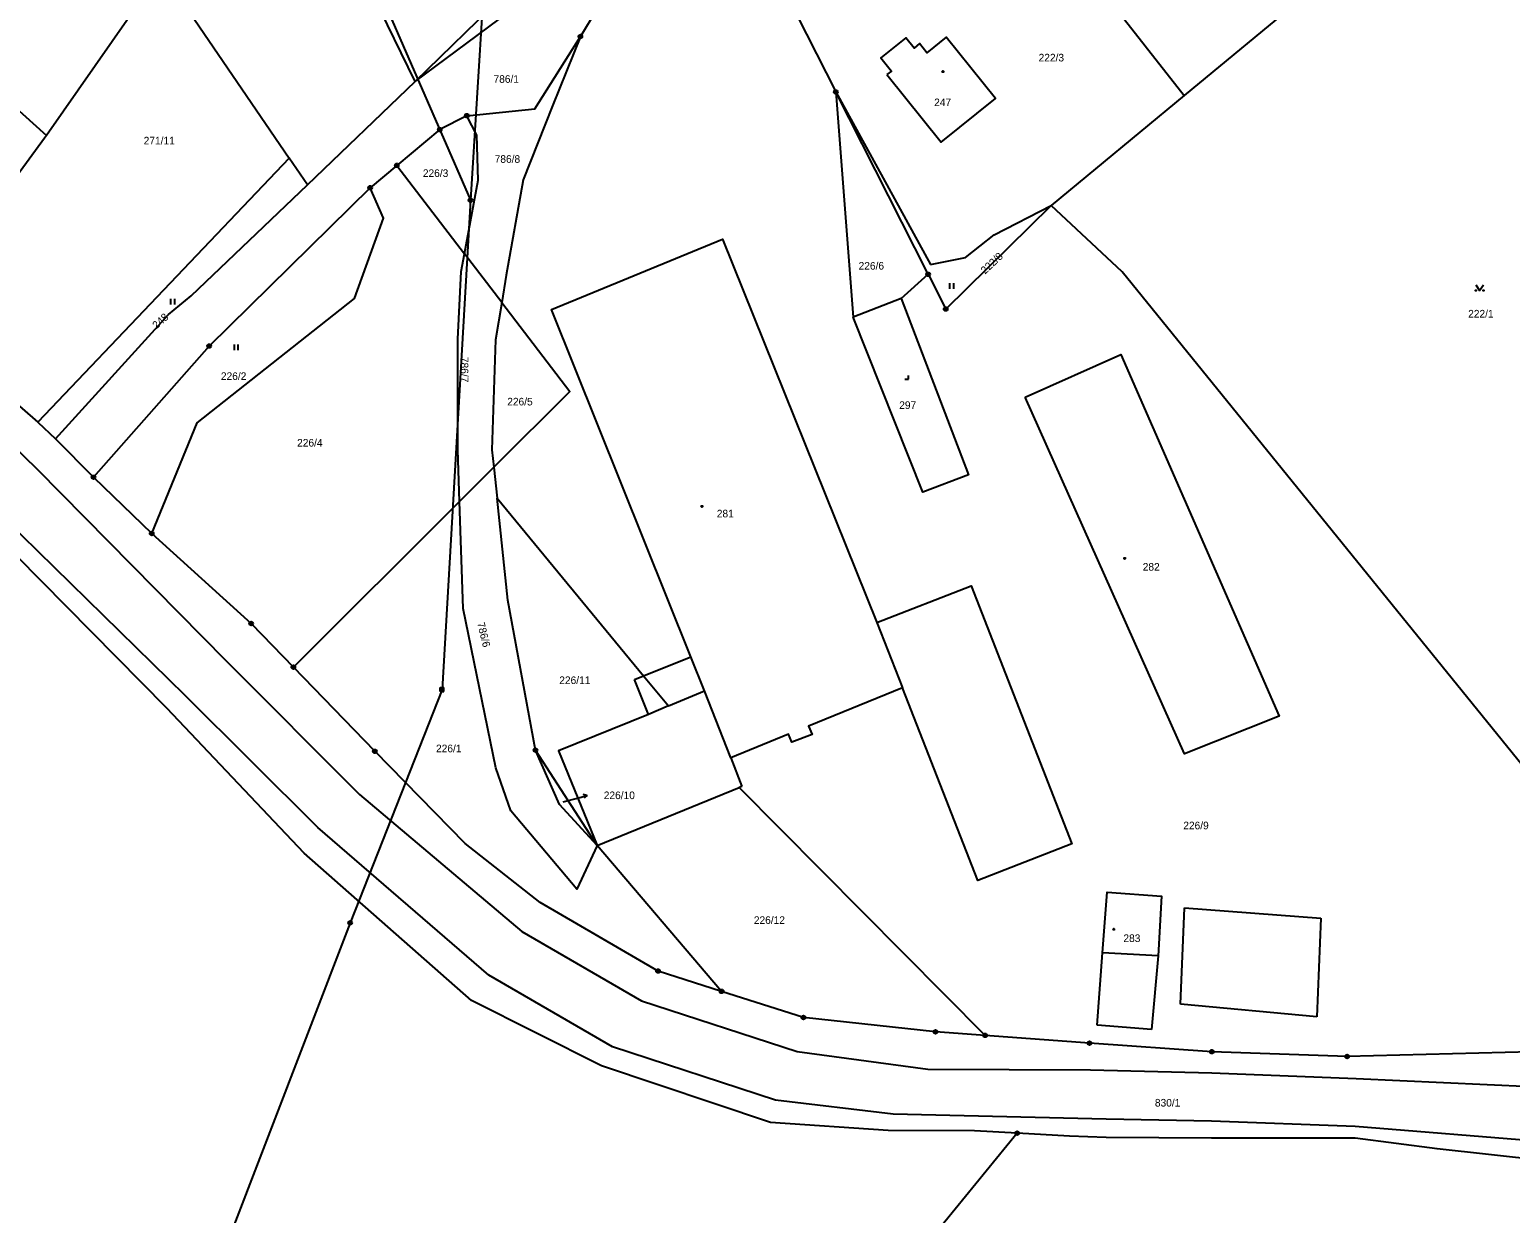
# Model space of a CAD drawing. Extents: x -745926 to -742978, y -968282 to -965689.
# Drawn here: x -744492.4 to -744297.7, y -966906.6 to -966751 of the extents above; entities that cross this region are included whole.
import ezdxf

# ---------------------------------------------------------------- set-up
doc = ezdxf.new("R2010")
doc.units = 0
for name, color, linetype in [('Hranice parcel', 7, 'Continuous'), ('Parcelní čísla', 7, 'Continuous'), ('Pop  PČ popisy', 7, 'Continuous'), ('Poz předměty', 7, 'Continuous'), ('Vnitřní kresba', 7, 'Continuous'), ('Značky bodu BP', 7, 'Continuous'), ('Značky budov', 7, 'Continuous'), ('Značky kultur', 7, 'Continuous')]:
    doc.layers.add(name, color=color, linetype=linetype)

msp = doc.modelspace()

# ---------------------------------------------------------------- linework, layer by layer
at = {"layer": 'Hranice parcel'}
for p, q in [((-744360.78, -966733.88), (-744340.59, -966759.65)), ((-744316.42, -966739.65), (-744340.59, -966759.65)), ((-744441.69, -966757.77), (-744426.47, -966742.96)), ((-744393.99, -966744.16), (-744386.39, -966759.16)), ((-744455.84, -966771.39), (-744441.69, -966757.77)), ((-744374.25, -966783.14), (-744386.39, -966759.16)), ((-744386.39, -966759.16), (-744373.93, -966781.84)), ((-744386.39, -966759.16), (-744384.12, -966788.78)), ((-744340.59, -966759.65), (-744358.06, -966774.1)), ((-744458.23, -966767.88), (-744491.29, -966802.58)), ((-744455.84, -966771.39), (-744458.23, -966767.88)), ((-744444.09, -966768.82), (-744447.6, -966771.75)), ((-744444.09, -966768.82), (-744435.21, -966780.43)), ((-744365.59, -966777.96), (-744358.06, -966774.1)), ((-744430.31, -966786.84), (-744435.21, -966780.43)), ((-744377.78, -966786.33), (-744374.25, -966783.14)), ((-744377.78, -966786.33), (-744384.12, -966788.78)), ((-744507.32, -966788.58), (-744491.29, -966802.58)), ((-744491.29, -966802.58), (-744488.98, -966804.75)), ((-744488.98, -966804.75), (-744483.96, -966809.82)), ((-744431.35, -966808.51), (-744435.85, -966813)), ((-744431.35, -966808.51), (-744430.92, -966812.58)), ((-744483.96, -966809.82), (-744476.31, -966817.22)), ((-744457.69, -966834.79), (-744435.85, -966813)), ((-744429.5, -966826), (-744430.92, -966812.58)), ((-744425.86, -966845.71), (-744429.5, -966826)), ((-744408.38, -966839.89), (-744411, -966841)), ((-744417.75, -966858.23), (-744425.86, -966845.71)), ((-744417.75, -966858.23), (-744399.1, -966850.63)), ((-744398.74, -966850.48), (-744399.1, -966850.63)), ((-744399.1, -966850.63), (-744366.75, -966883.21)), ((-744401.4, -966877.42), (-744417.75, -966858.23)), ((-744366.75, -966883.21), (-744373.28, -966882.73)), ((-744353.04, -966884.23), (-744366.75, -966883.21)), ((-744362.55, -966896.07), (-744382.53, -966920.5))]:
    msp.add_line(p, q, dxfattribs=at)
for points in [[(-744402.87, -966725.71), (-744408.26, -966732.73), (-744413.75, -966741.58), (-744419.96, -966751.87)], [(-744475.79, -966742.08), (-744475.02, -966743.22), (-744458.23, -966767.88)], [(-744441.69, -966757.77), (-744425.22, -966745.53), (-744426.47, -966742.96)], [(-744434.9, -966762.28), (-744425.95, -966761.4), (-744419.96, -966751.87)], [(-744419.96, -966751.87), (-744423.61, -966760.98), (-744427.5, -966770.72), (-744429.72, -966783.27), (-744430.31, -966786.84)], [(-744379.66, -966756.88), (-744372.54, -966765.77), (-744365.39, -966760.04), (-744371.87, -966751.96), (-744374.42, -966754), (-744375.38, -966752.81), (-744376.1, -966753.39), (-744377.19, -966752.04), (-744380.46, -966754.66), (-744379.06, -966756.41), (-744379.66, -966756.88)], [(-744519.82, -966775.43), (-744503.23, -966753.09), (-744490.16, -966764.88), (-744490.39, -966765.22), (-744506.59, -966787.31)], [(-744434.9, -966762.28), (-744438.44, -966764.11), (-744444.09, -966768.82)], [(-744435.21, -966780.43), (-744433.42, -966770.77), (-744433.56, -966764.85), (-744434.9, -966762.28)], [(-744488.98, -966804.75), (-744474.1, -966788.42), (-744471.12, -966785.96), (-744455.84, -966771.39)], [(-744447.6, -966771.75), (-744468.77, -966792.57), (-744483.96, -966809.82)], [(-744476.31, -966817.22), (-744470.32, -966802.68), (-744449.67, -966786.3), (-744445.85, -966775.76), (-744447.6, -966771.75)], [(-744374.25, -966783.14), (-744371.94, -966787.71), (-744358.06, -966774.1)], [(-744271.22, -966879.02), (-744283.01, -966863.91), (-744348.74, -966782.8), (-744358.06, -966774.1)], [(-744408.38, -966839.89), (-744403.65, -966837.89), (-744405.43, -966833.44), (-744423.74, -966787.78), (-744401.28, -966778.53), (-744380.98, -966828.93), (-744368.61, -966824.1), (-744355.35, -966858.03), (-744367.72, -966862.86), (-744377.63, -966837.49), (-744389.96, -966842.54), (-744389.51, -966843.64), (-744392.15, -966844.67), (-744392.59, -966843.61), (-744400.17, -966846.71), (-744398.74, -966850.48)], [(-744373.93, -966781.84), (-744369.32, -966780.91), (-744365.59, -966777.96)], [(-744435.85, -966813), (-744436.08, -966806.21), (-744436.09, -966791.65), (-744435.64, -966782.77), (-744435.21, -966780.43)], [(-744430.31, -966786.84), (-744431.12, -966791.75), (-744431.59, -966806.23), (-744431.35, -966808.51)], [(-744430.31, -966786.84), (-744421.36, -966798.55), (-744431.35, -966808.51)], [(-744377.78, -966786.33), (-744368.93, -966809.49), (-744374.94, -966811.79), (-744384.12, -966788.78)], [(-744361.51, -966799.29), (-744348.92, -966793.67), (-744328.09, -966841.22), (-744340.53, -966846.2), (-744361.51, -966799.29)], [(-744417.75, -966858.23), (-744420.42, -966863.98), (-744429.1, -966853.7), (-744431.07, -966848.01), (-744435.38, -966827.1), (-744435.85, -966813)], [(-744430.92, -966812.58), (-744411.65, -966835.93), (-744408.38, -966839.89)], [(-744362.55, -966896.07), (-744368.14, -966895.76), (-744379.51, -966895.7), (-744394.95, -966894.67), (-744417.17, -966887.2), (-744434.26, -966878.64), (-744456.26, -966859.25), (-744474.34, -966840.19), (-744497.41, -966816.84)], [(-744476.31, -966817.22), (-744463.24, -966829.05), (-744457.69, -966834.79)], [(-744401.4, -966877.42), (-744409.75, -966874.75), (-744425.23, -966865.72), (-744435.12, -966857.99), (-744446.99, -966845.85), (-744457.69, -966834.79)], [(-744411, -966841), (-744422.82, -966845.8), (-744417.75, -966858.23)], [(-744417.75, -966858.23), (-744422.69, -966852.85), (-744425.86, -966845.71)], [(-744344, -966872.73), (-744351.32, -966872.35), (-744350.71, -966864.37), (-744343.56, -966864.92), (-744344, -966872.73)], [(-744373.28, -966882.73), (-744390.65, -966880.85), (-744401.4, -966877.42)], [(-744294.94, -966885.38), (-744319.18, -966885.99), (-744336.95, -966885.35), (-744353.04, -966884.23)], [(-744142.43, -966978.65), (-744168.45, -966951.3), (-744175.27, -966943.29), (-744183.37, -966934.99), (-744190.86, -966929.48), (-744200.08, -966925.04), (-744210.75, -966920.48), (-744222.02, -966917.77), (-744253.45, -966908.54), (-744277.77, -966902.04), (-744293.43, -966899.66), (-744307.32, -966898.13), (-744318.11, -966896.72), (-744337.01, -966896.71), (-744350.86, -966896.64), (-744355.66, -966896.46), (-744362.55, -966896.07)]]:
    msp.add_lwpolyline(points, dxfattribs=at)
at = {"layer": 'Pop  PČ popisy'}
for p, q in [((-744422.21, -966852.5), (-744420.51, -966852.04)), ((-744420.51, -966852.04), (-744419.06, -966851.65)), ((-744419.06, -966851.65), (-744419.61, -966851.54)), ((-744419.06, -966851.65), (-744419.48, -966852.02))]:
    msp.add_line(p, q, dxfattribs=at)
at = {"layer": 'Poz předměty'}
for p, q in [((-744623.86, -966337.98), (-744434.4, -966773.41)), ((-744429.97, -966701.57), (-744434.4, -966773.41)), ((-744434.4, -966773.41), (-744438.15, -966837.73)), ((-744438.15, -966837.73), (-744450.22, -966868.4)), ((-744438.4, -966837.48), (-744437.9, -966837.48)), ((-744438.4, -966837.98), (-744438.4, -966837.48)), ((-744438.4, -966837.58), (-744437.9, -966837.58)), ((-744438.4, -966837.68), (-744437.9, -966837.68)), ((-744438.3, -966837.98), (-744438.3, -966837.48)), ((-744438.2, -966837.98), (-744438.2, -966837.48)), ((-744438.1, -966837.98), (-744438.1, -966837.48)), ((-744438, -966837.98), (-744438, -966837.48)), ((-744437.9, -966837.98), (-744437.9, -966837.48)), ((-744438.4, -966837.78), (-744437.9, -966837.78)), ((-744438.4, -966837.88), (-744437.9, -966837.88)), ((-744438.4, -966837.98), (-744437.9, -966837.98)), ((-744450.22, -966868.4), (-744489.39, -966970.29))]:
    msp.add_line(p, q, dxfattribs=at)
for centre, radius in [((-744434.4, -966773.41), 0.25), ((-744434.4, -966773.41), 0.2), ((-744434.4, -966773.41), 0.15), ((-744434.4, -966773.41), 0.1), ((-744434.4, -966773.41), 0.05), ((-744450.22, -966868.4), 0.25), ((-744450.22, -966868.4), 0.2), ((-744450.22, -966868.4), 0.15), ((-744450.22, -966868.4), 0.1), ((-744450.22, -966868.4), 0.05)]:
    msp.add_circle(centre, radius, dxfattribs=at)
at = {"layer": 'Vnitřní kresba'}
for p, q in [((-744441.69, -966757.77), (-744457.46, -966725.37)), ((-744475.02, -966743.22), (-744490.16, -966764.88)), ((-744523.67, -966777.22), (-744491.32, -966808.82)), ((-744491.32, -966808.82), (-744466.55, -966833.91)), ((-744471.93, -966838.52), (-744495.52, -966815.37)), ((-744380.98, -966828.93), (-744377.63, -966837.49)), ((-744411.65, -966835.93), (-744405.43, -966833.44)), ((-744466.55, -966833.91), (-744449.02, -966851.52)), ((-744412.85, -966836.41), (-744411.65, -966835.93)), ((-744411, -966841), (-744412.85, -966836.41)), ((-744454.49, -966855.89), (-744471.93, -966838.52)), ((-744400.17, -966846.71), (-744403.65, -966837.89)), ((-744449.02, -966851.52), (-744427.65, -966869.55)), ((-744432.01, -966875.29), (-744454.49, -966855.89)), ((-744341.09, -966879.09), (-744340.54, -966866.45)), ((-744340.54, -966866.45), (-744322.62, -966867.81)), ((-744322.62, -966867.81), (-744323.16, -966880.77)), ((-744427.65, -966869.55), (-744411.93, -966878.66)), ((-744352.04, -966881.86), (-744351.32, -966872.35)), ((-744344, -966872.73), (-744344.89, -966882.41)), ((-744415.72, -966884.73), (-744432.01, -966875.29)), ((-744411.93, -966878.66), (-744391.47, -966885.32)), ((-744323.16, -966880.77), (-744341.09, -966879.09)), ((-744344.89, -966882.41), (-744352.04, -966881.86)), ((-744394.3, -966891.71), (-744415.72, -966884.73)), ((-744391.47, -966885.32), (-744374.27, -966887.65)), ((-744374.27, -966887.65), (-744352.89, -966887.75)), ((-744352.89, -966887.75), (-744336.97, -966888.15)), ((-744336.97, -966888.15), (-744318, -966888.88)), ((-744318, -966888.88), (-744295.01, -966889.94)), ((-744378.86, -966893.55), (-744394.3, -966891.71)), ((-744350.84, -966894.24), (-744378.86, -966893.55)), ((-744337, -966894.47), (-744350.84, -966894.24)), ((-744318.11, -966895.2), (-744337, -966894.47)), ((-744292.77, -966897.25), (-744318.11, -966895.2))]:
    msp.add_line(p, q, dxfattribs=at)
at = {"layer": 'Značky bodu BP'}
for centre, radius in [((-744419.96, -966751.87), 0.25), ((-744419.96, -966751.87), 0.0152), ((-744386.39, -966759.16), 0.25), ((-744386.39, -966759.16), 0.0152), ((-744434.9, -966762.28), 0.25), ((-744434.9, -966762.28), 0.0152), ((-744438.44, -966764.11), 0.25), ((-744438.44, -966764.11), 0.0152), ((-744444.09, -966768.82), 0.25), ((-744444.09, -966768.82), 0.0152), ((-744447.6, -966771.75), 0.25), ((-744447.6, -966771.75), 0.0152), ((-744374.25, -966783.14), 0.25), ((-744374.25, -966783.14), 0.0152), ((-744371.94, -966787.71), 0.25), ((-744371.94, -966787.71), 0.0152), ((-744468.77, -966792.57), 0.25), ((-744468.77, -966792.57), 0.0152), ((-744483.96, -966809.82), 0.25), ((-744483.96, -966809.82), 0.0152), ((-744476.31, -966817.22), 0.25), ((-744476.31, -966817.22), 0.0152), ((-744463.24, -966829.05), 0.25), ((-744463.24, -966829.05), 0.0152), ((-744457.69, -966834.79), 0.25), ((-744457.69, -966834.79), 0.0152), ((-744425.86, -966845.71), 0.25), ((-744446.99, -966845.85), 0.25), ((-744446.99, -966845.85), 0.0152), ((-744425.86, -966845.71), 0.0152), ((-744409.75, -966874.75), 0.25), ((-744409.75, -966874.75), 0.0152), ((-744401.4, -966877.42), 0.25), ((-744401.4, -966877.42), 0.0152), ((-744390.65, -966880.85), 0.25), ((-744390.65, -966880.85), 0.0152), ((-744373.28, -966882.73), 0.25), ((-744373.28, -966882.73), 0.0152), ((-744366.75, -966883.21), 0.25), ((-744366.75, -966883.21), 0.0152), ((-744353.04, -966884.23), 0.25), ((-744353.04, -966884.23), 0.0152), ((-744336.95, -966885.35), 0.25), ((-744336.95, -966885.35), 0.0152), ((-744319.18, -966885.99), 0.25), ((-744319.18, -966885.99), 0.0152), ((-744362.55, -966896.07), 0.25), ((-744362.55, -966896.07), 0.0152)]:
    msp.add_circle(centre, radius, dxfattribs=at)
at = {"layer": 'Značky budov'}
for centre in [(-744372.3, -966756.49), (-744403.98, -966813.65), (-744348.41, -966820.5), (-744349.84, -966869.26)]:
    msp.add_circle(centre, 0.0875, dxfattribs=at)
at = {"layer": 'Značky kultur'}
for p, q in [((-744371.39, -966785.05), (-744371.39, -966784.3)), ((-744370.89, -966785.05), (-744370.89, -966784.3)), ((-744473.78, -966787.11), (-744473.78, -966786.36)), ((-744473.28, -966787.11), (-744473.28, -966786.36)), ((-744465.43, -966793.11), (-744465.43, -966792.36)), ((-744464.93, -966793.11), (-744464.93, -966792.36)), ((-744376.83, -966796.94), (-744376.83, -966796.44)), ((-744377.33, -966796.94), (-744376.83, -966796.94))]:
    msp.add_line(p, q, dxfattribs=at)
msp.add_lwpolyline([(-744302.25, -966784.52), (-744301.75, -966785.27), (-744301.25, -966784.52)], dxfattribs=at)
for centre in [(-744302.25, -966785.27), (-744301.25, -966785.27)]:
    msp.add_circle(centre, 0.05, dxfattribs=at)

# ---------------------------------------------------------------- texts
at = {"layer": 'Parcelní čísla'}
for s, p in [('222/3', (-744359.73, -966755.15)), ('786/1', (-744431.38, -966757.96)), ('247', (-744373.46, -966761.03)), ('271/11', (-744477.37, -966766.06)), ('786/8', (-744431.23, -966768.48)), ('226/3', (-744440.67, -966770.34)), ('226/6', (-744383.39, -966782.52)), ('222/1', (-744303.26, -966788.82)), ('226/2', (-744467.22, -966797.03)), ('226/5', (-744429.58, -966800.38)), ('297', (-744378.05, -966800.84)), ('226/4', (-744457.2, -966805.79)), ('281', (-744402.03, -966815.1)), ('282', (-744346.04, -966822.1)), ('226/11', (-744422.74, -966837.01)), ('226/1', (-744438.94, -966845.98)), ('226/10', (-744416.89, -966852.14)), ('226/9', (-744340.71, -966856.11)), ('226/12', (-744397.16, -966868.55)), ('283', (-744348.58, -966870.93)), ('830/1', (-744344.44, -966892.56))]:
    msp.add_text(s, height=1, dxfattribs=at).set_placement(p)
for s, rotation, p in [('222/8', 43, (-744366.77, -966783.18)), ('248', 41, (-744475.7, -966790.38)), ('786/7', 270, (-744435.69, -966794)), ('786/6', 284, (-744433.55, -966829.01))]:
    msp.add_text(s, height=1, rotation=rotation, dxfattribs=at).set_placement(p)

doc.saveas('drawing.dxf')
